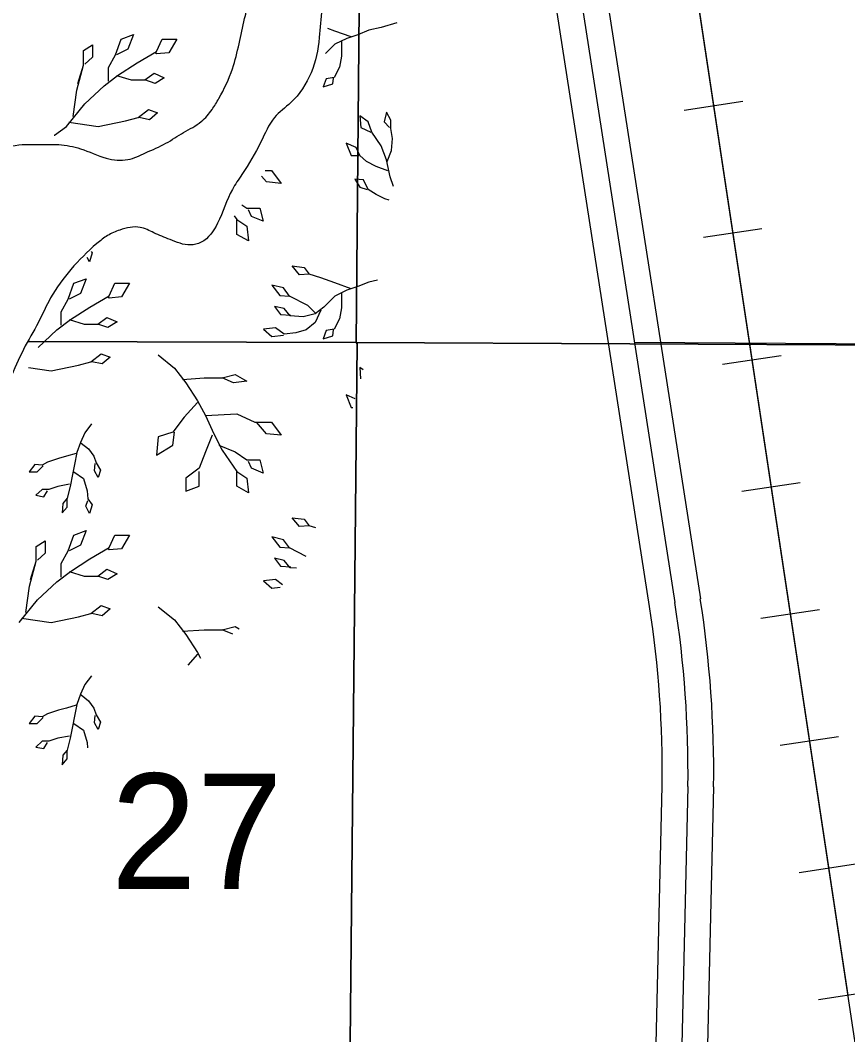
# Model space of a CAD drawing. Extents: x 380424 to 701066, y 1117407 to 1412949.
# Drawn here: x 530248 to 533466, y 1275597 to 1279545 of the extents above; entities that cross this region are included whole.
import ezdxf

# ---------------------------------------------------------------- set-up
doc = ezdxf.new("R2010")
doc.units = 0
for name, color, linetype in [('Cities Incorporated Area', 7, 'Continuous'), ('Local Roads Paved', 7, 'Continuous'), ('Mangroves', 7, 'Continuous'), ('Railroads', 7, 'Continuous'), ('Section Lines', 7, 'Continuous'), ('Section Numbers', 7, 'Continuous'), ('US Route Divided Highway Outline and Fill', 7, 'Continuous'), ('US Routes Highway Center Lines', 7, 'Continuous')]:
    doc.layers.add(name, color=color, linetype=linetype)

msp = doc.modelspace()

# ---------------------------------------------------------------- linework, layer by layer
at = {"layer": 'Cities Incorporated Area'}
msp.add_spline([(530149.6, 1279040), (530255.2, 1279061.1), (530313.2, 1279061.1), (530397.7, 1279061.1), (530482.1, 1279045.2), (530582.4, 1279008.3), (530666.8, 1279003), (530735.4, 1279029.4), (530814.5, 1279066.4), (530883.2, 1279108.6), (530951.8, 1279150.8), (530994, 1279198.3), (531020.4, 1279240.5), (531073.1, 1279356.6), (531120.6, 1279551.8), (531136.4, 1279620.4), (531147, 1279720.7), (531152.3, 1279784), (531168.1, 1279952.9), (531178.7, 1280079.5), (531215.6, 1280269.5), (531247.3, 1280390.9), (531268.4, 1280512.3), (531289.5, 1280602), (531352.8, 1280654.7), (531490, 1280733.9), (531600.8, 1280755), (531648.3, 1280755), (531738, 1280765.6), (531827.7, 1280739.2), (531864.7, 1280675.9), (531875.2, 1280649.5), (531875.2, 1280596.7), (531838.3, 1280533.4), (531780.2, 1280507), (531711.6, 1280475.3), (531648.3, 1280459.5), (531595.5, 1280443.7), (531495.3, 1280390.9), (531447.8, 1280311.7), (531416.1, 1280179.8), (531426.7, 1280100.7), (531447.8, 1280042.6), (531453.1, 1279931.8), (531458.3, 1279821), (531453.1, 1279731.3), (531421.4, 1279588.8), (531410.8, 1279478), (531379.2, 1279340.8), (531300, 1279224.7), (531236.7, 1279166.6), (531183.9, 1279071.6), (531110.1, 1278945), (531073.1, 1278886.9), (531015.1, 1278755), (530951.8, 1278681.1), (530909.5, 1278670.6), (530830.4, 1278691.7), (530767.1, 1278718.1), (530714.3, 1278739.2), (530635.1, 1278728.6), (530587.6, 1278707.5), (530545.4, 1278675.9), (530445.2, 1278575.6), (530366, 1278464.8), (530318.5, 1278369.8), (530260.5, 1278264.2), (530207.7, 1278148.1), (530154.9, 1278026.8), (530086.3, 1277821), (530049.4, 1277715.4), (530033.6, 1277551.8), (530038.8, 1277483.2), (530038.8, 1277351.3), (530070.5, 1277261.6), (530091.6, 1277166.6), (530059.9, 1277113.8), (530033.6, 1277113.8), (529991.3, 1277113.8), (529954.4, 1277108.6), (529880.5, 1277098), (529811.9, 1277103.3), (529738, 1277082.2), (529701.1, 1277061.1), (529637.8, 1277003), (529595.6, 1276955.5), (529516.4, 1276834.2), (529426.7, 1276681.1), (529337, 1276591.4), (529226.2, 1276512.3), (529141.7, 1276427.8), (529078.4, 1276348.7), (529041.5, 1276301.2), (529036.2, 1276285.3), (529036.2, 1276259), (529030.9, 1276206.2), (529015.1, 1276153.4)], degree=3, dxfattribs=at)
at = {"layer": 'Local Roads Paved'}
msp.add_lwpolyline([(532637.1, 1278291.8), (538515.4, 1278253.8), (541943.8, 1278203.9), (542617, 1278241.3), (543003.5, 1278353.6), (543414.9, 1278540.7), (544312.5, 1279052.1), (547304.6, 1280773.6), (547591.3, 1280860.9), (547890.5, 1280910.8), (550375.7, 1280864.9), (551461.9, 1280894.5), (551906.1, 1280872.8), (552241.9, 1280796.9), (552621.1, 1280536.8), (553087, 1280048.9), (553379.5, 1279777.9), (553672, 1279626.2), (554029.5, 1279561.1), (569038.7, 1279549.3)], dxfattribs=at)
at = {"layer": 'Mangroves'}
for p, q in [((530471.8, 1279299.5), (530494, 1279370.3)), ((530287.9, 1277369.1), (530310, 1277439.9))]:
    msp.add_line(p, q, dxfattribs=at)
for points in [[(531652.1, 1279517.5), (531603.5, 1279506.1)], [(531712.2, 1279534.7), (531652.1, 1279517.5)], [(530591.3, 1279308.3), (530591.3, 1279361.5), (530617.9, 1279410.1), (530640, 1279472.1), (530688.7, 1279489.8), (530666.6, 1279432.3), (530622.3, 1279410.1)], [(531471.9, 1279503.2), (531443.7, 1279513.6)], [(531534.9, 1279480.3), (531471.9, 1279503.2)], [(531560.6, 1279488.9), (531517.7, 1279474.6)], [(531603.5, 1279506.1), (531560.6, 1279488.9)], [(530454.1, 1279171.1), (530467.4, 1279272.9), (530494, 1279370.3), (530494, 1279427.9), (530529.4, 1279450), (530529.4, 1279401.3), (530498.4, 1279374.7)], [(530777.2, 1279423.4), (530799.4, 1279472.1)], [(530799.4, 1279472.1), (530856.9, 1279472.1)], [(530856.9, 1279472.1), (530825.9, 1279419)], [(531471.9, 1279451.7), (531435.5, 1279415.3)], [(531517.7, 1279474.6), (531471.9, 1279451.7)], [(531497.7, 1279463.2), (531497.7, 1279406)], [(530702, 1279379.2), (530777.2, 1279423.4)], [(530777.2, 1279414.6), (530772.9, 1279418.5)], [(530825.9, 1279419), (530777.2, 1279414.6)], [(531497.7, 1279406), (531489.1, 1279363.1)], [(530626.7, 1279330.5), (530702, 1279379.2)], [(531489.1, 1279363.1), (531469.1, 1279323)], [(530573.6, 1279290.6), (530626.7, 1279330.5)], [(530622.3, 1279330.5), (530679.9, 1279312.8), (530733, 1279312.8), (530768.4, 1279339.3), (530808.2, 1279321.6), (530772.8, 1279299.5), (530733, 1279312.8)], [(531469.1, 1279323), (531437.6, 1279317.3)], [(531463.4, 1279297.3), (531466.2, 1279320.2)], [(530498.4, 1279219.8), (530573.6, 1279290.6)], [(531437.6, 1279317.3), (531426.2, 1279285.8)], [(531426.2, 1279285.8), (531463.4, 1279297.3)], [(530427.6, 1279131.3), (530498.4, 1279219.8)], [(530436.4, 1279149), (530551.5, 1279131.3), (530657.7, 1279153.4), (530706.4, 1279166.7), (530746.3, 1279197.7), (530781.7, 1279184.4), (530750.7, 1279157.8), (530710.9, 1279166.7)], [(531600.7, 1279150.3), (531569.2, 1279173.2)], [(531569.2, 1279173.2), (531572.1, 1279127.4)], [(531675, 1278995.8), (531692.2, 1279038.7), (531695.1, 1279084.5), (531689.3, 1279124.5), (531689.3, 1279156), (531672.2, 1279187.5), (531663.6, 1279150.3), (531683.6, 1279127.4)], [(530381.1, 1279098.1), (530427.6, 1279131.3)], [(531572.1, 1279127.4), (531612.1, 1279110.2)], [(531615, 1279110.2), (531600.7, 1279150.3)], [(530379.3, 1279097.6), (530381.1, 1279098.1)], [(531652.1, 1279055.9), (531615, 1279110.2)], [(531677.9, 1278958.6), (531632.1, 1278975.8), (531594.9, 1278995.8), (531569.2, 1279018.7), (531554.9, 1279050.2), (531514.9, 1279067.3), (531534.9, 1279018.7), (531566.3, 1279018.7)], [(531672.2, 1279001.5), (531652.1, 1279055.9)], [(531686.5, 1278935.8), (531672.2, 1279001.5)], [(531205.4, 1278916.2), (531185.9, 1278938.9)], [(531200.9, 1278960.9), (531224.6, 1278960.9)], [(531224.6, 1278960.9), (531262.9, 1278909.8)], [(531583.5, 1278924.3), (531549.2, 1278927.2)], [(531549.2, 1278927.2), (531569.2, 1278895.7)], [(531600.7, 1278887.1), (531583.5, 1278924.3)], [(531699.6, 1278898.2), (531686.5, 1278935.8)], [(531262.9, 1278909.8), (531205.4, 1278916.2)], [(531569.2, 1278895.7), (531597.8, 1278887.1)], [(531632.1, 1278867.1), (531600.7, 1278887.1)], [(531666.4, 1278849.9), (531632.1, 1278867.1)], [(531682.5, 1278844.6), (531666.4, 1278849.9)], [(531110.2, 1278827.2), (531128.7, 1278813.9)], [(531128.7, 1278813.9), (531179.8, 1278814)], [(531147.9, 1278782), (531135.1, 1278807.6)], [(531179.8, 1278814), (531192.6, 1278762.8)], [(531080.4, 1278783.7), (531090.4, 1278769.2)], [(531090.4, 1278769.2), (531128.7, 1278743.7)], [(531090.4, 1278711.7), (531090.4, 1278769.2)], [(531192.6, 1278762.8), (531147.9, 1278782)], [(531128.7, 1278743.7), (531135.1, 1278686.2)], [(531135.1, 1278686.2), (531090.4, 1278711.7)], [(530516.7, 1278605.1), (530508.2, 1278622.2)], [(530528.2, 1278639.4), (530516.7, 1278605.1)], [(530524.1, 1278644.9), (530528.2, 1278639.4)], [(531534.9, 1278500.3), (531471.9, 1278523.2), (531417.6, 1278543.2), (531371.8, 1278557.5), (531334.6, 1278554.7), (531306, 1278589), (531351.8, 1278583.3), (531371.8, 1278557.5)], [(530456.1, 1278521.7), (530504.8, 1278539.4)], [(530504.8, 1278539.4), (530482.6, 1278481.9)], [(531637.8, 1278534.1), (531603.5, 1278526.1)], [(530433.9, 1278459.7), (530456.1, 1278521.7)], [(530593.3, 1278473), (530615.4, 1278521.7)], [(530615.4, 1278521.7), (530673, 1278521.7)], [(530673, 1278521.7), (530642, 1278468.6)], [(531394.7, 1278405.9), (531366.1, 1278434.5), (531294.6, 1278471.7), (531271.7, 1278503.2), (531225.9, 1278514.6), (531257.4, 1278474.6), (531294.6, 1278471.7)], [(531517.7, 1278494.6), (531471.9, 1278471.7)], [(531560.6, 1278508.9), (531517.7, 1278494.6)], [(531603.5, 1278526.1), (531560.6, 1278508.9)], [(530407.4, 1278411), (530433.9, 1278459.7)], [(530482.6, 1278481.9), (530438.4, 1278459.7)], [(530518, 1278428.7), (530593.3, 1278473)], [(530593.3, 1278464.1), (530589, 1278468.1)], [(530642, 1278468.6), (530593.3, 1278464.1)], [(531497.7, 1278483.2), (531497.7, 1278426), (531489.1, 1278383.1), (531469.1, 1278343), (531437.6, 1278337.3), (531426.2, 1278305.8), (531463.4, 1278317.3), (531466.2, 1278340.2)], [(531471.9, 1278471.7), (531429, 1278428.8)], [(530407.4, 1278357.9), (530407.4, 1278411)], [(530442.8, 1278380), (530518, 1278428.7)], [(531417.6, 1278417.4), (531394.7, 1278368.8), (531360.4, 1278340.2), (531320.3, 1278328.7), (531274.6, 1278323), (531240.2, 1278348.7), (531194.5, 1278343), (531225.9, 1278314.4), (531271.7, 1278320.1)], [(531274.6, 1278423.1), (531237.4, 1278431.7)], [(531237.4, 1278431.7), (531260.3, 1278400.2)], [(531297.5, 1278394.5), (531274.6, 1278423.1)], [(531429, 1278428.8), (531394.7, 1278403.1)], [(530389.7, 1278340.2), (530442.8, 1278380)], [(530438.4, 1278380), (530495.9, 1278362.3), (530549, 1278362.3), (530584.4, 1278388.9), (530624.3, 1278371.2), (530588.9, 1278349.1), (530549, 1278362.3)], [(531260.3, 1278400.2), (531300.3, 1278397.4)], [(531348.9, 1278391.6), (531297.5, 1278394.5)], [(531394.7, 1278403.1), (531348.9, 1278391.6)], [(530317.2, 1278271.9), (530389.7, 1278340.2)], [(530473.8, 1278203), (530522.5, 1278216.3)], [(530522.5, 1278216.3), (530562.3, 1278247.2)], [(530566.7, 1278207.4), (530526.9, 1278216.3)], [(530562.3, 1278247.2), (530597.7, 1278234)], [(530597.7, 1278234), (530566.7, 1278207.4)], [(530783.7, 1278242.9), (530847.6, 1278191.8), (530892.3, 1278134.3), (530937, 1278064), (530969, 1278006.5), (531000.9, 1277936.2), (531032.9, 1277872.3), (531090.4, 1277789.2), (531128.7, 1277763.7), (531135.1, 1277706.2), (531090.4, 1277731.7), (531090.4, 1277789.2)], [(530279.4, 1278194.4), (530367.6, 1278180.9)], [(530367.6, 1278180.9), (530473.8, 1278203)], [(531581.4, 1278184.3), (531569.2, 1278193.2)], [(531569.2, 1278193.2), (531571.9, 1278149.6)], [(530879.5, 1278147), (530962.6, 1278153.4), (531032.9, 1278153.4), (531084, 1278166.2), (531128.7, 1278140.7), (531077.6, 1278134.3), (531032.9, 1278153.4)], [(530937, 1278057.6), (530885.9, 1278000.1), (530841.2, 1277942.6), (530783.7, 1277923.4), (530777.3, 1277853.1), (530841.2, 1277891.4), (530847.6, 1277942.6)], [(531550.7, 1278071.9), (531514.9, 1278087.3)], [(531514.9, 1278087.3), (531534.9, 1278038.7)], [(531534.9, 1278038.7), (531541.7, 1278038.7)], [(530969, 1278006.5), (531090.4, 1278012.9), (531160.7, 1277980.9), (531224.6, 1277980.9), (531262.9, 1277929.8), (531205.4, 1277936.2), (531167.1, 1277980.9)], [(530525.3, 1277974), (530499.6, 1277939.7), (530482.4, 1277902.5), (530468.1, 1277862.5), (530459.5, 1277816.7), (530450.7, 1277776.9), (530442.4, 1277730.9), (530430.9, 1277685.1), (530413.8, 1277665.1), (530410.9, 1277627.9), (530430.9, 1277650.8), (530430.9, 1277685.1)], [(530485.3, 1277899.6), (530513.9, 1277876.8), (530533.9, 1277848.2), (530542.5, 1277822.4), (530559.6, 1277793.8), (530551.1, 1277765.2), (530536.8, 1277791), (530539.6, 1277819.6)], [(530994.5, 1277929.8), (530969, 1277865.9), (530943.4, 1277802), (530892.3, 1277763.7), (530892.3, 1277712.5), (530943.4, 1277731.7), (530943.4, 1277789.2)], [(530465.2, 1277859.6), (530428.1, 1277848.2), (530396.6, 1277839.6), (530353.7, 1277825.3), (530333.7, 1277813.8), (530305.1, 1277816.7), (530282.2, 1277788.1), (530313.6, 1277788.1), (530336.5, 1277811)], [(531020.1, 1277891.5), (531084, 1277865.9), (531128.7, 1277833.9), (531179.8, 1277833.9), (531192.6, 1277782.8), (531147.9, 1277802), (531135.1, 1277827.6)], [(530456.7, 1277788.1), (530493.8, 1277762.4), (530508.2, 1277713.7), (530511, 1277682.3), (530528.2, 1277659.4), (530516.7, 1277625.1), (530502.4, 1277653.7), (530511, 1277676.5)], [(530439.5, 1277739.5), (530393.7, 1277730.9), (530359.4, 1277719.4), (530333.7, 1277719.4), (530307.9, 1277696.6), (530339.4, 1277690.8), (530353.7, 1277713.7)], [(531334.6, 1277574.7), (531306, 1277609)], [(531306, 1277609), (531351.8, 1277603.3)], [(531351.8, 1277603.3), (531371.8, 1277577.5)], [(530407.4, 1277377.9), (530407.4, 1277431), (530433.9, 1277479.7), (530456.1, 1277541.7), (530504.8, 1277559.4), (530482.6, 1277501.8), (530438.4, 1277479.7)], [(530593.3, 1277493), (530615.4, 1277541.7)], [(530615.4, 1277541.7), (530673, 1277541.7)], [(530673, 1277541.7), (530642, 1277488.6)], [(531371.8, 1277577.5), (531334.6, 1277574.7)], [(531397.9, 1277569.4), (531371.8, 1277577.5)], [(530270.2, 1277240.7), (530283.4, 1277342.5), (530310, 1277439.9), (530310, 1277497.4), (530345.4, 1277519.6), (530345.4, 1277470.9), (530314.4, 1277444.3)], [(531271.7, 1277523.2), (531225.9, 1277534.6)], [(531225.9, 1277534.6), (531257.4, 1277494.6)], [(531294.6, 1277491.7), (531271.7, 1277523.2)], [(530518.1, 1277448.7), (530593.3, 1277493)], [(530593.3, 1277484.1), (530589, 1277488.1)], [(530642, 1277488.6), (530593.3, 1277484.1)], [(531257.4, 1277494.6), (531294.6, 1277491.7)], [(531360, 1277457.7), (531294.6, 1277491.7)], [(530442.8, 1277400), (530518.1, 1277448.7)], [(531274.6, 1277443.1), (531237.4, 1277451.7)], [(531237.4, 1277451.7), (531260.3, 1277420.2)], [(531297.5, 1277414.5), (531274.6, 1277443.1)], [(530389.7, 1277360.2), (530442.8, 1277400)], [(530438.4, 1277400), (530495.9, 1277382.3), (530549, 1277382.3), (530584.4, 1277408.9), (530624.3, 1277391.2), (530588.9, 1277369.1), (530549, 1277382.3)], [(531260.3, 1277420.2), (531300.3, 1277417.4)], [(531322.3, 1277413.1), (531297.5, 1277414.5)], [(530314.4, 1277289.4), (530389.7, 1277360.2)], [(531240.3, 1277368.7), (531194.5, 1277363)], [(531194.5, 1277363), (531226, 1277334.4)], [(531267.5, 1277348.3), (531240.3, 1277368.7)], [(531226, 1277334.4), (531259.3, 1277338.6)], [(530243.6, 1277200.8), (530314.4, 1277289.4)], [(530252.5, 1277218.5), (530367.6, 1277200.8), (530473.8, 1277223), (530522.5, 1277236.3), (530562.3, 1277267.2), (530597.7, 1277254), (530566.7, 1277227.4), (530526.9, 1277236.3)], [(530783.7, 1277262.9), (530847.6, 1277211.8)], [(530847.6, 1277211.8), (530892.3, 1277154.3)], [(531032.9, 1277173.4), (531084, 1277186.2)], [(531084, 1277186.2), (531099.8, 1277177.2)], [(530879.5, 1277167), (530962.6, 1277173.4)], [(530892.3, 1277154.3), (530937, 1277084)], [(530962.6, 1277173.4), (531032.9, 1277173.4)], [(531075.2, 1277155.3), (531032.9, 1277173.4)], [(530937, 1277077.6), (530899.4, 1277035.3)], [(530937, 1277084), (530948.9, 1277062.6)], [(530525.3, 1276994), (530499.6, 1276959.7)], [(530499.6, 1276959.7), (530482.4, 1276922.5)], [(530482.4, 1276922.5), (530468.1, 1276882.5)], [(530485.3, 1276919.6), (530513.9, 1276896.8), (530533.9, 1276868.2), (530542.5, 1276842.4), (530559.6, 1276813.8), (530551.1, 1276785.2), (530536.8, 1276811), (530539.6, 1276839.6)], [(530465.2, 1276879.6), (530428.1, 1276868.2), (530396.6, 1276859.6), (530353.7, 1276845.3), (530333.7, 1276833.8), (530305.1, 1276836.7), (530282.2, 1276808.1), (530313.7, 1276808.1), (530336.5, 1276831)], [(530468.1, 1276882.5), (530459.5, 1276836.7)], [(530459.5, 1276836.7), (530450.7, 1276796.9)], [(530450.7, 1276796.9), (530442.4, 1276750.9)], [(530456.7, 1276808.1), (530493.9, 1276782.3)], [(530439.5, 1276759.5), (530393.7, 1276750.9), (530359.4, 1276739.4), (530333.7, 1276739.4), (530307.9, 1276716.6), (530339.4, 1276710.8), (530353.7, 1276733.7)], [(530493.9, 1276782.3), (530508.2, 1276733.7)], [(530442.4, 1276750.9), (530430.9, 1276705.1)], [(530508.2, 1276733.7), (530510, 1276713.4)], [(530413.8, 1276685.1), (530410.9, 1276647.9)], [(530430.9, 1276705.1), (530413.8, 1276685.1)], [(530430.9, 1276670.8), (530430.9, 1276705.1)], [(530410.9, 1276647.9), (530430.9, 1276670.8)]]:
    msp.add_lwpolyline(points, dxfattribs=at)
at = {"layer": 'Railroads'}
for p, q in [((533058.2, 1279228.4), (532830.7, 1279194.1)), ((533132.7, 1278734), (532905.3, 1278699.7)), ((533207.3, 1278239.6), (532979.8, 1278205.3)), ((533281.8, 1277745.2), (533054.4, 1277710.9)), ((533356.4, 1277250.8), (533128.9, 1277216.5)), ((533430.9, 1276756.4), (533203.5, 1276722.1)), ((533505.4, 1276261.9), (533278, 1276227.6)), ((533580, 1275767.5), (533352.6, 1275733.2))]:
    msp.add_line(p, q, dxfattribs=at)
for points in [[(532494.7, 1282194.1), (534612.6, 1268147.5), (534754.6, 1267256.1)], [(532571.7, 1281683.3), (533466.3, 1275750.4)]]:
    msp.add_lwpolyline(points, dxfattribs=at)
at = {"layer": 'Section Lines'}
for points in [[(526420.1, 1283656.6), (531602.7, 1283635.8), (531553.9, 1278290.5), (530276.6, 1278295.4)], [(530276.6, 1278295.4), (531553.9, 1278290.5), (531558.7, 1278286.4), (531505.1, 1272973), (531196.7, 1272973.1)]]:
    msp.add_lwpolyline(points, dxfattribs=at)
for points in [[(536929.6, 1283582.1), (536876.7, 1278265.1), (531553.9, 1278290.5), (531602.7, 1283635.8)], [(536876.7, 1278265.1), (536826.1, 1272963.6), (531505.1, 1272973), (531558.7, 1278286.4), (531553.9, 1278290.5)]]:
    msp.add_lwpolyline(points, close=True, dxfattribs=at)
at = {"layer": 'US Route Divided Highway Outline and Fill'}
for p, q in [((532096.7, 1282427.9), (532893.1, 1277294.1)), ((532695.5, 1277263.4), (531899.1, 1282397.3))]:
    msp.add_line(p, q, dxfattribs=at)
for points in [[(531932, 1265726.6), (532551, 1268249.9), (532744.9, 1276565.5)], [(532944.9, 1276561.9), (532750.5, 1268223.5), (532124.7, 1265672.6)]]:
    msp.add_lwpolyline(points, dxfattribs=at)
for radius, start in [(4410.6, 359.272), (4210.6, 359.2862)]:
    msp.add_arc((528534.6, 1276618), radius, start, 8.8173, dxfattribs=at)
at = {"layer": 'US Routes Highway Center Lines'}
msp.add_line((531997.9, 1282412.6), (532794.3, 1277278.7), dxfattribs=at)
msp.add_lwpolyline([(532844.9, 1276563.7), (532650.8, 1268236.7), (532028.4, 1265699.7)], dxfattribs=at)
msp.add_arc((528534.6, 1276618), 4310.6, 359.2782, 8.8173, dxfattribs=at)

# ---------------------------------------------------------------- texts
at = {"layer": 'Section Numbers'}
msp.add_text('27', height=450, dxfattribs=at).set_placement((530600, 1276163.6))

doc.saveas('drawing.dxf')
